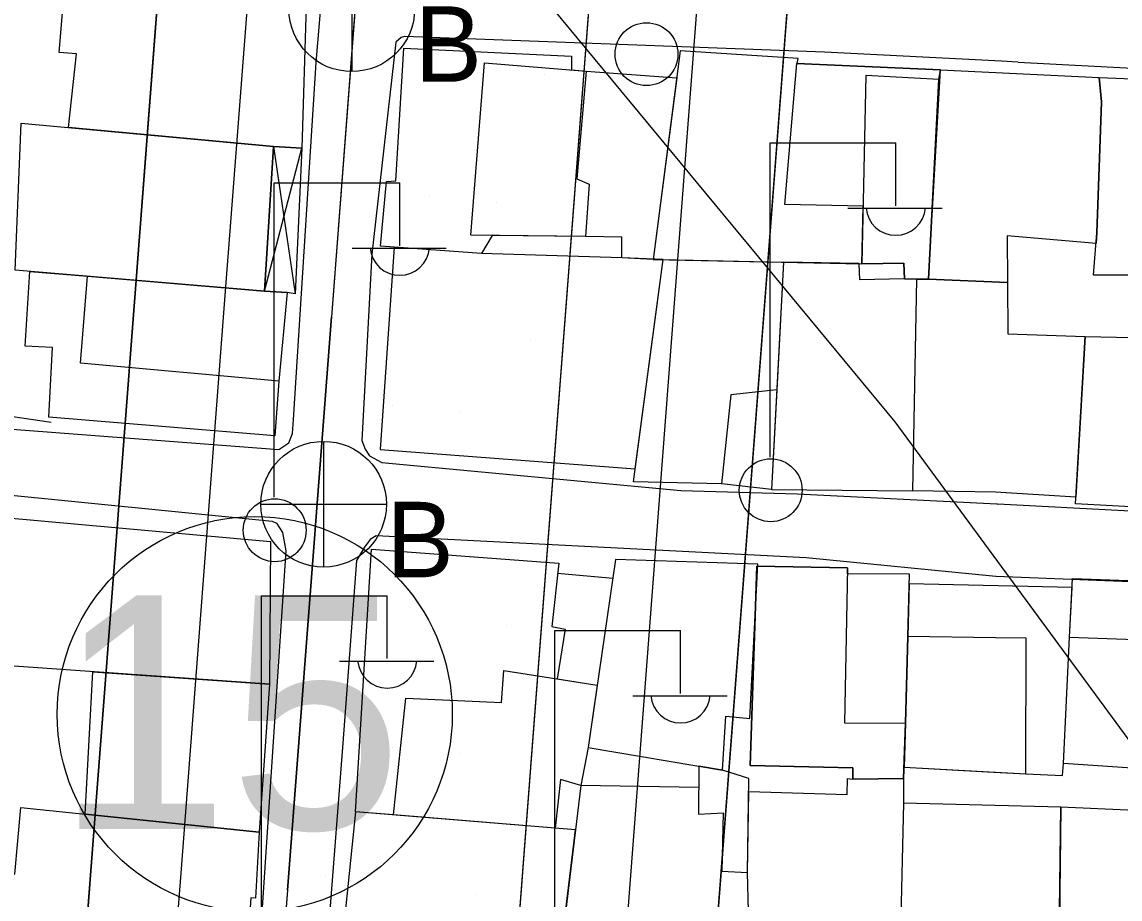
# Model space of a CAD drawing. Extents: x 417997 to 421451, y 4451742 to 4455216.
# Drawn here: x 420164.6 to 420225.7, y 4452953.9 to 4453002.7 of the extents above; entities that cross this region are included whole.
import ezdxf

# ---------------------------------------------------------------- set-up
doc = ezdxf.new("R2010")
doc.units = 0
for name, color, linetype in [('ADAKENARI', 7, 'Continuous'), ('B_Mesken', 7, 'Continuous'), ('B_Sundurma', 7, 'Continuous'), ('B_Teras', 7, 'Continuous'), ('Default', 7, 'Continuous'), ('KALDIRIM', 7, 'Continuous'), ('KD_DAIRE', 7, 'Continuous'), ('KD_YGEN', 7, 'Continuous'), ('PL_AYA_PARK_DINLENME', 7, 'Continuous'), ('PL_TİCK', 7, 'Continuous'), ('PL_TURZM', 7, 'Continuous'), ('S_Elektrik_Diregi', 7, 'Continuous'), ('S_Rogar_Kapagi_Buski', 7, 'Continuous'), ('Sinir_Duvar_tek_tarafa_ait', 7, 'Continuous'), ('SN_3_DERECE_KAYNAK_KORUMA', 7, 'Continuous'), ('TR_PARKALANI', 7, 'Continuous'), ('TR_TİC_TURIZM_K', 7, 'Continuous'), ('TR_TİCK', 7, 'Continuous'), ('Yol_Sose', 7, 'Continuous')]:
    doc.layers.add(name, color=color, linetype=linetype)

# ---------------------------------------------------------------- blocks, each defined once
blk = doc.blocks.new('POINT_DISPLAY')
at = {"layer": 'Default'}
blk.add_line((0, 0), (0, 0), dxfattribs=at)

msp = doc.modelspace()

# ---------------------------------------------------------------- linework, layer by layer
at = {"layer": 'ADAKENARI'}
for p, q in [((420181.47, 4453125.592), (420170.856, 4452987.146)), ((420181.47, 4453125.592), (420170.856, 4452987.146)), ((420192.37, 4453123.859), (420181.824, 4452986.305)), ((420192.37, 4453123.859), (420181.824, 4452986.305)), ((420186.833, 4452881.585), (420205.203, 4453121.183)), ((420186.833, 4452881.585), (420205.203, 4453121.183)), ((420199.108, 4452897.795), (420215.587, 4453112.727)), ((420199.108, 4452897.795), (420215.587, 4453112.727)), ((420170.856, 4452987.146), (420168.41, 4452955.237)), ((420170.856, 4452987.146), (420168.41, 4452955.237)), ((420179.377, 4452954.397), (420181.824, 4452986.305)), ((420179.377, 4452954.397), (420181.824, 4452986.305)), ((420168.41, 4452955.237), (420162.88, 4452883.118)), ((420168.41, 4452955.237), (420162.88, 4452883.118)), ((420179.377, 4452954.397), (420173.859, 4452882.422)), ((420179.377, 4452954.397), (420173.859, 4452882.422))]:
    msp.add_line(p, q, dxfattribs=at)
at = {"layer": 'B_Mesken'}
for points in [[(420180.414, 4453003.63), (420180.171, 4452995.689), (420178.601, 4452995.785), (420167.185, 4452996.843), (420167.632, 4453000.949), (420166.67, 4453001.026), (420167.011, 4453005.244)], [(420199.753, 4452989.504), (420198.002, 4452989.597), (420198.004, 4452990.745), (420195.975, 4452990.769), (420190.775, 4452990.835), (420190.182, 4452989.831), (420184.565, 4452990.246), (420184.896, 4452993.833), (420185.42, 4452993.877), (420185.862, 4453001.25), (420195.206, 4453000.816), (420195.191, 4453000.045), (420196.022, 4452999.975), (420201.059, 4452999.602)], [(420201.253, 4453001.105), (420199.753, 4452989.504), (420211.365, 4452989.264), (420213.699, 4452989.299), (420213.744, 4452988.414), (420215.077, 4452988.406), (420215.657, 4452999.51), (420215.756, 4453000.056), (420207.75, 4453000.4), (420207.768, 4453000.399), (420207.819, 4453000.692)], [(420215.756, 4453000.056), (420224.594, 4452999.623), (420224.719, 4452998.281), (420224.461, 4452990.982), (420224.414, 4452990.396), (420219.455, 4452990.805), (420219.486, 4452988.219), (420215.077, 4452988.406)], [(420224.594, 4452999.623), (420233.842, 4452999.254), (420233.115, 4452987.876), (420229.825, 4452987.876), (420229.873, 4452988.619), (420224.273, 4452988.622), (420224.461, 4452990.982), (420224.719, 4452998.281)], [(420164.217, 4452988.905), (420164.54, 4452997.088), (420178.601, 4452995.785), (420178.096, 4452987.738)], [(420198.002, 4452989.597), (420190.182, 4452989.831), (420185.316, 4452990.19), (420184.535, 4452978.916), (420198.744, 4452977.841), (420200.305, 4452989.493), (420198.002, 4452989.597)], [(420206.329, 4452976.704), (420203.554, 4452977.012), (420198.647, 4452977.114), (420200.305, 4452989.493), (420207.007, 4452989.354), (420206.625, 4452982.235)], [(420207.007, 4452989.354), (420206.329, 4452976.704), (420214.207, 4452976.619), (420214.428, 4452988.41), (420213.744, 4452988.414), (420211.252, 4452988.366), (420211.223, 4452989.267)], [(420178.903, 4452982.722), (420178.667, 4452979.677), (420166.087, 4452980.727), (420166.292, 4452984.597), (420164.778, 4452984.682), (420165.023, 4452988.837), (420168.242, 4452988.566), (420178.096, 4452987.738), (420179.357, 4452987.661)], [(420219.5, 4452985.363), (420223.811, 4452985.202), (420223.282, 4452976.276), (420218.812, 4452976.554), (420214.207, 4452976.619), (420214.428, 4452988.41), (420215.077, 4452988.406), (420219.486, 4452988.219)], [(420223.26, 4452975.893), (420223.811, 4452985.202), (420226.431, 4452985.147), (420226.455, 4452987.93), (420232.959, 4452987.663), (420232.864, 4452987.006), (420232.358, 4452976.163), (420232.378, 4452975.657), (420227.242, 4452975.973), (420227.03, 4452975.692)], [(420163.091, 4452966.939), (420163.404, 4452975.161), (420178.43, 4452973.802), (420178.377, 4452965.861)], [(420183.164, 4452958.761), (420184.054, 4452973.374), (420194.49, 4452972.598), (420194.097, 4452969.07), (420194.847, 4452968.915), (420194.397, 4452966.158), (420196.636, 4452965.807), (420196.13, 4452962.337), (420195.711, 4452960.213), (420194.587, 4452960.548), (420194.282, 4452957.839), (420185.294, 4452958.585)], [(420205.581, 4452972.544), (420197.657, 4452972.801), (420196.13, 4452962.337), (420203.603, 4452961.078), (420203.789, 4452964.081), (420205.13, 4452963.945)], [(420214.025, 4452971.981), (420210.567, 4452972.01), (420210.573, 4452972.328), (420205.522, 4452972.437), (420205.146, 4452961.328), (420210.869, 4452961.198), (420210.863, 4452960.567), (420213.697, 4452960.618), (420213.8, 4452963.693)], [(420223.077, 4452971.242), (420214.011, 4452971.448), (420213.931, 4452968.518), (420213.8, 4452963.693), (420213.718, 4452961.241), (420220.506, 4452960.874), (420222.543, 4452960.775), (420222.593, 4452961.452), (420222.939, 4452968.478)], [(420223.102, 4452971.747), (420227.759, 4452971.58), (420231.905, 4452971.392), (420231.601, 4452960.836), (420222.593, 4452961.452), (420222.939, 4452968.478)], [(420168.114, 4452958.626), (420168.544, 4452966.555), (420178.377, 4452965.861), (420177.8, 4452957.628)], [(420202.282, 4452960.117), (420195.711, 4452960.213), (420194.436, 4452949.594), (420205.162, 4452948.915), (420205.006, 4452955.376), (420205.077, 4452960.616), (420203.603, 4452961.078), (420202.286, 4452961.3)], [(420213.447, 4452948.929), (420205.162, 4452948.915), (420205.006, 4452955.376), (420205.067, 4452959.896), (420210.558, 4452959.715), (420210.577, 4452960.604), (420210.863, 4452960.567), (420213.697, 4452960.618), (420213.69, 4452959.232)], [(420213.69, 4452959.232), (420213.447, 4452948.929), (420217.154, 4452948.806), (420217.137, 4452949.112), (420222.326, 4452948.92), (420222.444, 4452959.014)], [(420222.444, 4452959.014), (420222.314, 4452947.869), (420231.577, 4452947.439), (420231.521, 4452958.616)], [(420161.694, 4452951.082), (420161.953, 4452955.383), (420164.189, 4452955.284), (420164.53, 4452958.996), (420177.8, 4452957.628), (420177.601, 4452953.951), (420177.347, 4452953.969), (420177.058, 4452949.75)], [(420183.164, 4452958.761), (420182.256, 4452949.903), (420192.274, 4452949.23), (420192.57, 4452952.831), (420194.793, 4452952.568), (420195.415, 4452957.745)]]:
    msp.add_lwpolyline(points, close=True, dxfattribs=at)
at = {"layer": 'B_Sundurma'}
for p, q in [((420178.601, 4452995.785), (420179.814, 4452987.581)), ((420178.096, 4452987.738), (420180.171, 4452995.689))]:
    msp.add_line(p, q, dxfattribs=at)
msp.add_lwpolyline([(420178.096, 4452987.738), (420178.601, 4452995.785), (420180.171, 4452995.689), (420179.814, 4452987.581), (420179.357, 4452987.661)], close=True, dxfattribs=at)
at = {"layer": 'B_Teras'}
for points in [[(420190.358, 4453000.451), (420196.022, 4452999.975), (420195.497, 4452993.989), (420196.186, 4452993.692), (420195.975, 4452990.769), (420189.587, 4452990.85)], [(420207.75, 4453000.4), (420215.756, 4453000.056), (420215.657, 4452999.51), (420215.077, 4452988.406), (420213.744, 4452988.414), (420213.699, 4452989.299), (420211.365, 4452989.264), (420211.433, 4452992.462), (420207.084, 4452992.558)], [(420211.587, 4452999.733), (420211.365, 4452989.264), (420213.699, 4452989.299), (420213.744, 4452988.414), (420215.077, 4452988.406), (420215.657, 4452999.51)], [(420206.625, 4452982.235), (420204.071, 4452981.961), (420203.554, 4452977.012), (420198.647, 4452977.114), (420200.305, 4452989.493), (420207.007, 4452989.354)], [(420168.242, 4452988.566), (420178.096, 4452987.738), (420179.357, 4452987.661), (420178.903, 4452982.722), (420167.857, 4452983.734)], [(420205.522, 4452972.437), (420210.573, 4452972.328), (420210.408, 4452963.715), (420213.8, 4452963.693), (420213.697, 4452960.618), (420210.863, 4452960.567), (420210.869, 4452961.198), (420205.146, 4452961.328)], [(420222.939, 4452968.478), (420227.654, 4452968.31), (420227.759, 4452971.58), (420231.905, 4452971.392), (420231.601, 4452960.836), (420222.593, 4452961.452)], [(420218.804, 4452968.448), (420213.931, 4452968.518), (420213.8, 4452963.693), (420213.718, 4452961.241), (420218.725, 4452960.97), (420220.506, 4452960.874), (420220.525, 4452968.424)], [(420185.294, 4452958.585), (420185.967, 4452965.087), (420191.304, 4452964.844), (420191.432, 4452966.623), (420196.636, 4452965.807), (420196.13, 4452962.337), (420195.711, 4452960.213), (420194.587, 4452960.548), (420194.282, 4452957.839)], [(420202.286, 4452961.3), (420202.276, 4452958.62), (420203.639, 4452958.692), (420203.567, 4452955.455), (420205.006, 4452955.376), (420205.077, 4452960.616), (420203.603, 4452961.078)]]:
    msp.add_lwpolyline(points, close=True, dxfattribs=at)
at = {"layer": 'KALDIRIM'}
for p, q in [((420186.475, 4453125.454), (420175.841, 4452986.764)), ((420186.475, 4453125.454), (420175.841, 4452986.764)), ((420194.123, 4452898.178), (420210.756, 4453115.128)), ((420194.123, 4452898.178), (420210.756, 4453115.128)), ((420175.841, 4452986.764), (420173.395, 4452954.855)), ((420175.841, 4452986.764), (420173.395, 4452954.855)), ((420173.395, 4452954.855), (420167.866, 4452882.736)), ((420173.395, 4452954.855), (420167.866, 4452882.736))]:
    msp.add_line(p, q, dxfattribs=at)
at = {"layer": 'KD_DAIRE'}
msp.add_circle((420177.559, 4452964.191), 11, dxfattribs=at)
msp.add_circle((420177.559, 4452964.191), 11, dxfattribs=at)
at = {"layer": 'PL_AYA_PARK_DINLENME'}
for points in [[(420192.37, 4453123.859), (420181.824, 4452986.305), (420179.377, 4452954.397), (420173.859, 4452882.422)], [(420192.37, 4453123.859), (420181.824, 4452986.305), (420179.377, 4452954.397), (420173.859, 4452882.422)], [(420181.7, 4452785.389), (420186.832, 4452881.578), (420205.203, 4453121.183)], [(420181.7, 4452785.389), (420186.832, 4452881.578), (420205.203, 4453121.183)]]:
    msp.add_lwpolyline(points, dxfattribs=at)
at = {"layer": 'PL_TİCK'}
msp.add_lwpolyline([(420276.063, 4452881.677), (420276.585, 4452890.163), (420280.842, 4452959.335), (420282.066, 4452979.301), (420284.652, 4453021.253), (420285.882, 4453041.215), (420287.884, 4453073.737), (420279.7, 4453088.472), (420225.149, 4453117.944), (420215.587, 4453112.727), (420199.108, 4452897.795), (420198.458, 4452889.32), (420230.303, 4452886.183), (420276.063, 4452881.677)], dxfattribs=at)
msp.add_lwpolyline([(420276.063, 4452881.677), (420276.585, 4452890.163), (420280.842, 4452959.335), (420282.066, 4452979.301), (420284.652, 4453021.253), (420285.882, 4453041.215), (420287.884, 4453073.737), (420279.7, 4453088.472), (420225.149, 4453117.944), (420215.587, 4453112.727), (420199.108, 4452897.795), (420198.458, 4452889.32), (420230.303, 4452886.183), (420276.063, 4452881.677)], dxfattribs=at)
at = {"layer": 'PL_TURZM'}
msp.add_lwpolyline([(420122.385, 4453139.616), (420122.155, 4453136.102), (420112.644, 4452990.729), (420110.555, 4452958.797), (420098.013, 4452767.094), (420102.536, 4452763.323), (420152.372, 4452775.841), (420157.488, 4452782.052), (420162.88, 4452883.118), (420168.41, 4452955.237), (420170.856, 4452987.146), (420181.47, 4453125.592), (420181.739, 4453129.098), (420177.198, 4453134.956), (420127.635, 4453143.733), (420122.385, 4453139.616)], dxfattribs=at)
msp.add_lwpolyline([(420122.385, 4453139.616), (420122.155, 4453136.102), (420112.644, 4452990.729), (420110.555, 4452958.797), (420098.013, 4452767.094), (420102.536, 4452763.323), (420152.372, 4452775.841), (420157.488, 4452782.052), (420162.88, 4452883.118), (420168.41, 4452955.237), (420170.856, 4452987.146), (420181.47, 4453125.592), (420181.739, 4453129.098), (420177.198, 4453134.956), (420127.635, 4453143.733), (420122.385, 4453139.616)], dxfattribs=at)
at = {"layer": 'S_Elektrik_Diregi'}
for p, q in [((420206.257, 4452978.489), (420206.257, 4452995.989)), ((420206.257, 4452995.989), (420213.257, 4452995.989)), ((420213.257, 4452992.489), (420213.257, 4452995.989)), ((420178.634, 4452976.264), (420178.634, 4452993.764)), ((420178.634, 4452993.764), (420185.634, 4452993.764)), ((420185.634, 4452990.264), (420185.634, 4452993.764)), ((420210.597, 4452992.349), (420215.847, 4452992.349)), ((420182.974, 4452990.124), (420188.224, 4452990.124)), ((420177.94, 4452953.285), (420177.94, 4452970.785)), ((420177.94, 4452970.785), (420184.94, 4452970.785)), ((420184.94, 4452967.285), (420184.94, 4452970.785)), ((420194.269, 4452951.348), (420194.269, 4452968.849)), ((420194.269, 4452968.849), (420201.269, 4452968.849)), ((420201.269, 4452965.349), (420201.269, 4452968.849)), ((420182.28, 4452967.145), (420187.53, 4452967.145)), ((420198.609, 4452965.209), (420203.859, 4452965.209))]:
    msp.add_line(p, q, dxfattribs=at)
for centre in [(420199.377, 4453000.924), (420206.293, 4452976.653), (420178.67, 4452974.428)]:
    msp.add_circle(centre, 1.75, dxfattribs=at)
for centre in [(420213.258, 4452992.502), (420185.635, 4452990.277), (420184.941, 4452967.298), (420201.27, 4452965.361)]:
    msp.add_arc(centre, 1.658, 184.83843, 355.14641, dxfattribs=at)
at = {"layer": 'S_Rogar_Kapagi_Buski'}
for p, q in [((420182.962, 4453006.954), (420182.962, 4452999.954)), ((420181.392, 4452979.374), (420181.392, 4452972.374)), ((420177.892, 4452975.874), (420184.892, 4452975.874))]:
    msp.add_line(p, q, dxfattribs=at)
for centre in [(420182.962, 4453003.454), (420181.392, 4452975.874)]:
    msp.add_circle(centre, 3.5, dxfattribs=at)
at = {"layer": 'Sinir_Duvar_tek_tarafa_ait'}
for points in [[(420166.216, 4452980.423), (420162.434, 4452980.988), (420162.763, 4452991.693)], [(420194.427, 4452972.038), (420197.506, 4452971.764)]]:
    msp.add_lwpolyline(points, dxfattribs=at)
at = {"layer": 'SN_3_DERECE_KAYNAK_KORUMA'}
for p, q in [((420213.215, 4452980.454), (420010.573, 4453225.257)), ((420213.215, 4452980.454), (420010.573, 4453225.257)), ((420290.766, 4452875.072), (420213.215, 4452980.454)), ((420290.766, 4452875.072), (420213.215, 4452980.454))]:
    msp.add_line(p, q, dxfattribs=at)
at = {"layer": 'TR_TİC_TURIZM_K'}
msp.add_lwpolyline([(420127.635, 4453143.733), (420122.385, 4453139.616), (420122.155, 4453136.102), (420112.644, 4452990.729), (420110.555, 4452958.797), (420098.013, 4452767.094), (420102.536, 4452763.323), (420152.372, 4452775.841), (420157.488, 4452782.052), (420162.88, 4452883.118), (420168.41, 4452955.237), (420170.856, 4452987.146), (420181.47, 4453125.592), (420181.739, 4453129.098), (420177.198, 4453134.956), (420127.635, 4453143.733)], dxfattribs=at)
msp.add_lwpolyline([(420127.635, 4453143.733), (420122.385, 4453139.616), (420122.155, 4453136.102), (420112.644, 4452990.729), (420110.555, 4452958.797), (420098.013, 4452767.094), (420102.536, 4452763.323), (420152.372, 4452775.841), (420157.488, 4452782.052), (420162.88, 4452883.118), (420168.41, 4452955.237), (420170.856, 4452987.146), (420181.47, 4453125.592), (420181.739, 4453129.098), (420177.198, 4453134.956), (420127.635, 4453143.733)], dxfattribs=at)
at = {"layer": 'TR_TİCK'}
msp.add_lwpolyline([(420276.063, 4452881.677), (420276.585, 4452890.163), (420280.842, 4452959.335), (420282.066, 4452979.301), (420284.652, 4453021.253), (420285.882, 4453041.215), (420287.884, 4453073.737), (420279.7, 4453088.472), (420225.149, 4453117.944), (420215.587, 4453112.727), (420199.108, 4452897.795), (420198.458, 4452889.32), (420230.303, 4452886.183), (420276.063, 4452881.677)], dxfattribs=at)
msp.add_lwpolyline([(420276.063, 4452881.677), (420276.585, 4452890.163), (420280.842, 4452959.335), (420282.066, 4452979.301), (420284.652, 4453021.253), (420285.882, 4453041.215), (420287.884, 4453073.737), (420279.7, 4453088.472), (420225.149, 4453117.944), (420215.587, 4453112.727), (420199.108, 4452897.795), (420198.458, 4452889.32), (420230.303, 4452886.183), (420276.063, 4452881.677)], dxfattribs=at)
at = {"layer": 'Yol_Sose'}
for points in [[(420147.914, 4453032.073), (420146.204, 4453004.726), (420145.419, 4452992.593), (420145.903, 4452983.909), (420146.187, 4452983.164), (420146.605, 4452982.351), (420147.406, 4452981.643), (420148.427, 4452981.249), (420178.907, 4452978.917), (420179.454, 4452979.289), (420179.654, 4452979.817), (420179.724, 4452980.588), (420180.985, 4453000.459), (420183.761, 4453033.275)], [(420209.283, 4453001.031), (420185.897, 4453001.909), (420185.717, 4453001.849), (420185.42, 4453001.592), (420184.081, 4452989.796), (420183.525, 4452979.42), (420183.711, 4452978.947), (420183.947, 4452978.565), (420184.63, 4452978.189), (420201.285, 4452976.643), (420207.758, 4452976.451)], [(420219.143, 4453000.527), (420209.283, 4453001.031)], [(420220.067, 4453000.479), (420233.876, 4452999.759), (420252.236, 4452998.77), (420268.955, 4452998.202), (420281.575, 4452997.619), (420288.444, 4452997.31), (420288.983, 4452997.041), (420289.376, 4452996.629), (420289.511, 4452996.246), (420289.019, 4452988.1), (420288.64, 4452977.798), (420288.511, 4452974.801), (420288.473, 4452974.248), (420288.408, 4452973.977), (420288.274, 4452973.736), (420287.857, 4452973.398), (420287.504, 4452973.304), (420286.815, 4452973.256), (420285.085, 4452973.303), (420278.326, 4452973.487), (420261.752, 4452974.085), (420247.81, 4452974.664), (420233.019, 4452975.128), (420218.939, 4452975.886)], [(420220.067, 4453000.479), (420219.143, 4453000.527)], [(420219.144, 4453000.552), (420219.152, 4453000.552)], [(420152.247, 4452977.545), (420178.529, 4452974.936), (420178.762, 4452974.817), (420179.099, 4452974.311), (420179.296, 4452973.282), (420178.23, 4452957.343), (420177.13, 4452940.828), (420176.77, 4452924.737), (420175.493, 4452907.388), (420174.576, 4452894.134), (420174.53, 4452893.801), (420174.282, 4452893.614), (420173.882, 4452893.437), (420173.248, 4452893.379), (420160.586, 4452894.734), (420140.413, 4452896.477), (420140.229, 4452896.665), (420139.988, 4452897.391), (420140.077, 4452898.422), (420140.9, 4452911.902), (420142.305, 4452933.472), (420143.485, 4452955.672), (420144.654, 4452976.237)], [(420207.758, 4452976.451), (420218.883, 4452975.889)], [(420218.894, 4452976.122), (420218.886, 4452976.122)], [(420218.883, 4452975.889), (420218.939, 4452975.886)], [(420208.267, 4452972.898), (420184.322, 4452974.115), (420183.977, 4452973.905), (420183.676, 4452973.494), (420183.219, 4452972.744), (420182.466, 4452962.579), (420181.499, 4452950.168), (420181.66, 4452949.85), (420182.138, 4452949.473), (420183.192, 4452949.348), (420213.069, 4452948.037)], [(420218.839, 4452971.851), (420208.267, 4452972.898)], [(420218.847, 4452972.478), (420218.855, 4452972.477)], [(420218.587, 4452947.84), (420238.015, 4452947.147), (420252.328, 4452946.525), (420265.41, 4452946.074), (420278.04, 4452945.665), (420285.157, 4452945.448), (420285.764, 4452945.509), (420286.296, 4452945.718), (420286.598, 4452946.021), (420287.052, 4452946.706), (420287.167, 4452948.691), (420287.177, 4452961.94), (420287.272, 4452967.103), (420287.26, 4452967.866), (420287.188, 4452968.649), (420287.048, 4452969.023), (420286.759, 4452969.25), (420286.266, 4452969.387), (420274.066, 4452969.929), (420260.497, 4452970.408), (420245.642, 4452970.814), (420231.9, 4452971.327), (420218.84, 4452971.851)], [(420218.84, 4452971.851), (420218.839, 4452971.851)]]:
    msp.add_lwpolyline(points, dxfattribs=at)

# ---------------------------------------------------------------- block references
at = {"layer": 'TR_PARKALANI', "xscale": 0.1, "yscale": 0.10000000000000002}
for p in [(420185.249, 4453000.818), (420185.249, 4453000.818), (420193.673, 4452999.771), (420193.673, 4452999.771), (420187.28, 4452993.002), (420187.28, 4452993.002), (420191.033, 4452992.664), (420191.033, 4452992.664), (420185.024, 4452988.395), (420185.024, 4452988.395), (420184.496, 4452986.057), (420184.496, 4452986.057), (420192.921, 4452985.01), (420192.921, 4452985.01), (420185.212, 4452981.343), (420185.212, 4452981.343), (420188.965, 4452981.006), (420188.965, 4452981.006), (420193.808, 4452975.876), (420193.808, 4452975.876), (420183.708, 4452972.506), (420183.708, 4452972.506), (420183.18, 4452970.168), (420183.18, 4452970.168), (420191.605, 4452969.121), (420191.605, 4452969.121), (420185.212, 4452962.352), (420185.212, 4452962.352), (420188.965, 4452962.015), (420188.965, 4452962.015), (420182.015, 4452957.557), (420182.015, 4452957.557), (420181.488, 4452955.22), (420181.488, 4452955.22), (420189.913, 4452954.173), (420189.913, 4452954.173)]:
    msp.add_blockref('POINT_DISPLAY', p, dxfattribs=at)

# ---------------------------------------------------------------- texts
at = {"layer": 'KD_YGEN'}
msp.add_text('15', height=13, dxfattribs=at).set_placement((420166.462, 4452957.797))
msp.add_text('15', height=13, dxfattribs=at).set_placement((420166.462, 4452957.797))
at = {"layer": 'S_Rogar_Kapagi_Buski'}
for p in [(420186.462, 4452999.39), (420184.892, 4452971.81)]:
    msp.add_text('B', height=4.2, dxfattribs=at).set_placement(p)

doc.saveas('drawing.dxf')
